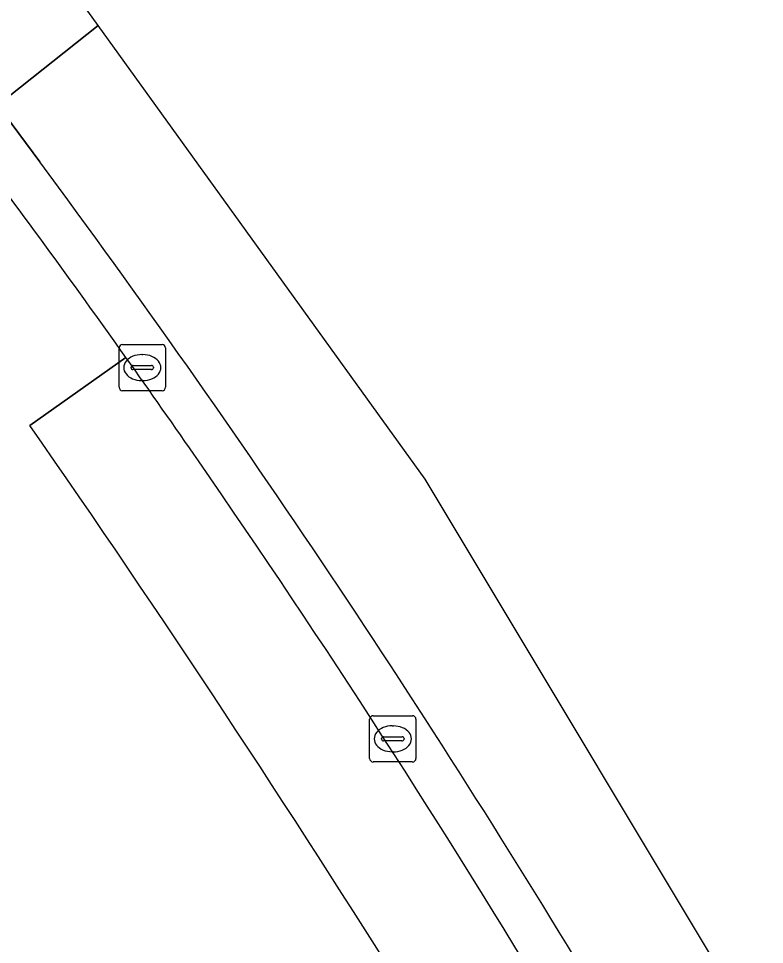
# Model space of a CAD drawing. Extents: x 160377 to 161131, y 383938 to 384853.
# Drawn here: x 161023.21 to 161039.32, y 384485.45 to 384505.45 of the extents above; entities that cross this region are included whole.
import ezdxf

# ---------------------------------------------------------------- set-up
doc = ezdxf.new("R2010")
doc.units = 0
for name, color, linetype in [('IMGEO_Fietspad_gesloten', 7, 'Continuous'), ('IMGEO_Fietspad_open', 7, 'Continuous'), ('IMGEO_Kolk', 7, 'Continuous'), ('IMGEO_Parkeervlak_open', 7, 'Continuous'), ('IMGEO_Voetpad_open', 7, 'Continuous')]:
    doc.layers.add(name, color=color, linetype=linetype)

msp = doc.modelspace()

# ---------------------------------------------------------------- linework, layer by layer
at = {"layer": 'IMGEO_Fietspad_gesloten'}
msp.add_lwpolyline([(161061.891, 384445.653), (161031.994, 384495.497), (161024.93, 384505.299), (161022.755, 384503.576), (161023.668, 384502.352)], dxfattribs=at)
msp.add_arc((160840.964, 384367.064), 227.34, 31.032, 36.51899, dxfattribs=at)
at = {"layer": 'IMGEO_Fietspad_open'}
for points in [[(161024.93, 384505.299), (161022.895, 384508.122), (161020.645, 384506.341), (161019.878, 384505.734)], [(161021.99, 384502.97), (161022.755, 384503.576), (161024.93, 384505.299)], [(161023.668, 384502.352), (161022.755, 384503.576), (161021.99, 384502.97)]]:
    msp.add_lwpolyline(points, dxfattribs=at)
for centre, radius, start, end in [((160847.839, 384371.98), 217.915, 35.37257, 36.94914), ((160840.964, 384367.064), 227.34, 31.032, 36.51899), ((160836.835, 384364.159), 231.415, 34.69932, 35.37425), ((160844.756, 384369.705), 221.745, 30.98504, 34.68636)]:
    msp.add_arc(centre, radius, start, end, dxfattribs=at)
at = {"layer": 'IMGEO_Kolk'}
for p, q in [((161025.455, 384498.41), (161026.307, 384498.41)), ((161025.38, 384497.484), (161025.38, 384498.336)), ((161026.381, 384498.336), (161026.381, 384497.484)), ((161025.868, 384498.19), (161025.893, 384498.19)), ((161025.639, 384497.904), (161025.639, 384497.916)), ((161026.077, 384497.867), (161025.679, 384497.867)), ((161025.682, 384497.953), (161026.08, 384497.953)), ((161026.123, 384497.916), (161026.123, 384497.904)), ((161025.891, 384497.63), (161025.866, 384497.63)), ((161026.307, 384497.41), (161025.455, 384497.41)), ((161030.791, 384489.464), (161030.791, 384490.316)), ((161030.866, 384490.39), (161031.718, 384490.39)), ((161031.792, 384490.316), (161031.792, 384489.464)), ((161031.279, 384490.17), (161031.304, 384490.17)), ((161031.05, 384489.884), (161031.05, 384489.896)), ((161031.488, 384489.847), (161031.09, 384489.847)), ((161031.093, 384489.933), (161031.491, 384489.933)), ((161031.534, 384489.896), (161031.534, 384489.884)), ((161031.302, 384489.61), (161031.277, 384489.61)), ((161031.718, 384489.39), (161030.866, 384489.39))]:
    msp.add_line(p, q, dxfattribs=at)
for points in [[(161025.455, 384498.41), (161026.307, 384498.41)], [(161025.38, 384497.484), (161025.38, 384498.336)], [(161026.381, 384498.336), (161026.381, 384497.484)], [(161026.307, 384497.41), (161025.455, 384497.41)], [(161030.791, 384489.464), (161030.791, 384490.316)], [(161030.866, 384490.39), (161031.718, 384490.39)], [(161031.792, 384490.316), (161031.792, 384489.464)], [(161031.718, 384489.39), (161030.866, 384489.39)]]:
    msp.add_lwpolyline(points, dxfattribs=at)
for centre, radius, start, end in [((161025.457, 384498.334), 0.0765, 91.552, 178.448), ((161025.457, 384498.334), 0.0765, 91.552, 178.448), ((161026.305, 384498.334), 0.0765, 1.552, 88.448), ((161026.305, 384498.334), 0.0765, 1.552, 88.448), ((161025.679, 384497.913), 0.0403, 85.8775, 175.7526), ((161025.676, 384497.903), 0.0366, 178.938, 274.7102), ((161026.08, 384497.91), 0.043, 264.8664, 352.4533), ((161026.084, 384497.915), 0.0386, 1.7309, 96.639), ((161025.457, 384497.486), 0.0765, 181.552, 268.448), ((161025.457, 384497.486), 0.0765, 181.552, 268.448), ((161026.305, 384497.486), 0.0765, 271.552, 358.448), ((161026.305, 384497.486), 0.0765, 271.552, 358.448), ((161030.868, 384490.314), 0.0765, 91.552, 178.448), ((161030.868, 384490.314), 0.0765, 91.552, 178.448), ((161031.716, 384490.314), 0.0765, 1.552, 88.448), ((161031.716, 384490.314), 0.0765, 1.552, 88.448), ((161031.09, 384489.893), 0.0403, 85.8775, 175.7526), ((161031.087, 384489.883), 0.0366, 178.938, 274.7102), ((161031.491, 384489.89), 0.043, 264.8664, 352.4533), ((161031.495, 384489.895), 0.0386, 1.7309, 96.639), ((161030.868, 384489.466), 0.0765, 181.552, 268.448), ((161030.868, 384489.466), 0.0765, 181.552, 268.448), ((161031.716, 384489.466), 0.0765, 271.552, 358.448), ((161031.716, 384489.466), 0.0765, 271.552, 358.448)]:
    msp.add_arc(centre, radius, start, end, dxfattribs=at)
for centre, major_axis, ratio, start_param, end_param in [((161025.867, 384497.91), (-0.387, 0.002), 0.722429, 4.712389, 7.853982), ((161025.892, 384497.91), (-0.39, 0.002), 0.717154, 1.570796, 4.712389), ((161031.278, 384489.89), (-0.387, 0.002), 0.722429, 4.712389, 7.853982), ((161031.303, 384489.89), (-0.39, 0.002), 0.717154, 1.570796, 4.712389)]:
    msp.add_ellipse(centre, major_axis=major_axis, ratio=ratio, start_param=start_param, end_param=end_param, dxfattribs=at)
at = {"layer": 'IMGEO_Parkeervlak_open'}
msp.add_lwpolyline([(161025.528, 384498.129), (161023.455, 384496.659)], dxfattribs=at)
for centre, radius, start, end in [((160836.835, 384364.159), 231.415, 34.69932, 35.37425), ((160767.44, 384318.704), 311.787, 29.30812, 34.80302), ((160844.756, 384369.705), 221.745, 30.98504, 34.68636)]:
    msp.add_arc(centre, radius, start, end, dxfattribs=at)
at = {"layer": 'IMGEO_Voetpad_open'}
msp.add_lwpolyline([(161023.455, 384496.659), (161025.528, 384498.129)], dxfattribs=at)
for centre, radius, start, end in [((160847.839, 384371.98), 217.915, 35.37257, 36.94914), ((160767.44, 384318.704), 311.787, 29.30812, 34.80302)]:
    msp.add_arc(centre, radius, start, end, dxfattribs=at)

doc.saveas('drawing.dxf')
